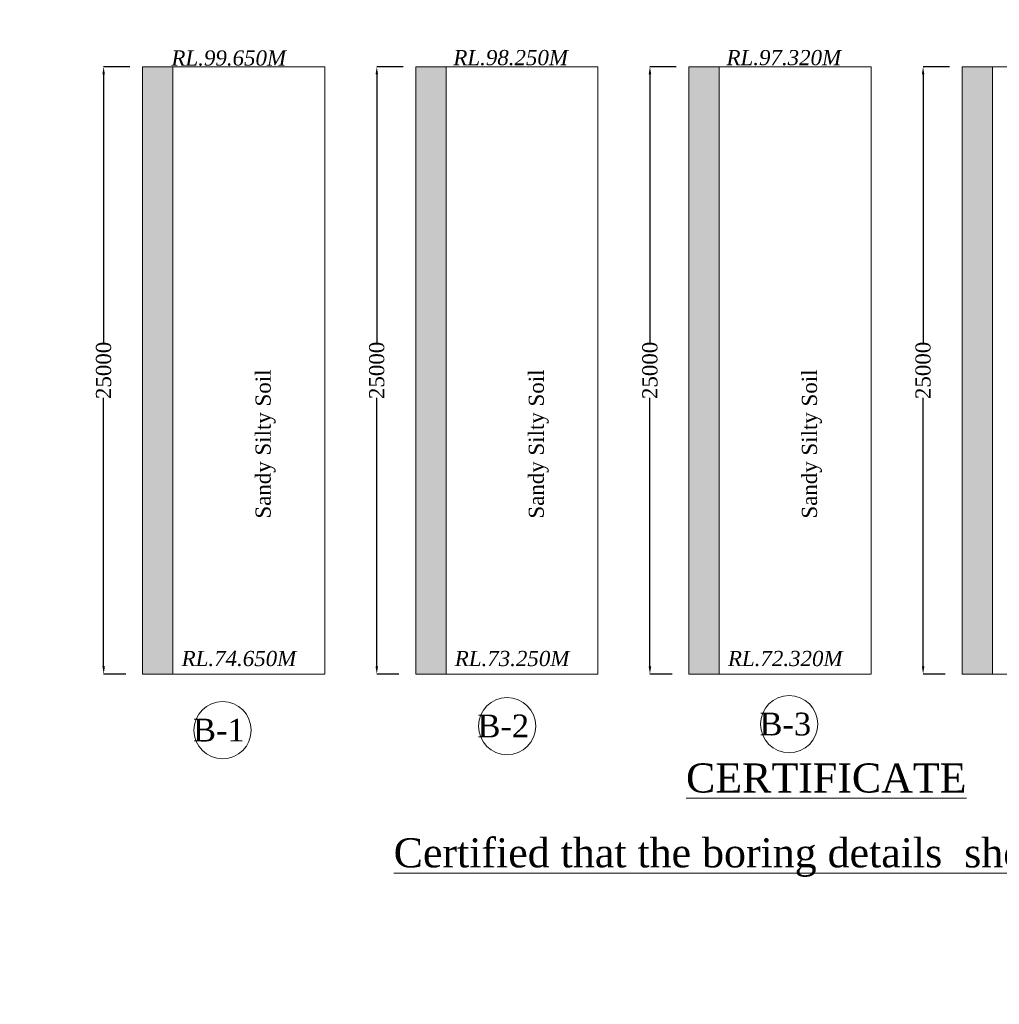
# Model space of a CAD drawing. Header units: millimetres. Extents: x -20950785 to 389010297, y -11535949 to 14056629.
# Tile 491 of 654: x 16162426 to 16226981, y -409116 to -344254. Entities that reach past the tile are written whole.
import ezdxf

# ---------------------------------------------------------------- set-up
doc = ezdxf.new("R2010")
doc.units = ezdxf.units.MM
doc.header["$LTSCALE"] = 60
doc.header["$MEASUREMENT"] = 0
doc.layers.add('TEXT', color=7, linetype='Continuous')
doc.styles.add('PDF Arial Bold', font='times.ttf')
doc.dimstyles.get("Standard").update_dxf_attribs({"dimtxt": 400, "dimasz": 215, "dimexe": 0.18, "dimexo": 0.0625, "dimgap": 0.09, "dimtad": 0, "dimtih": 1, "dimtoh": 1, "dimdec": 0, "dimzin": 4, "dimdsep": 46, "dimtxsty": 'Standard', "dimblk": 'OPEN90', "dimcen": 0, "dimadec": 0, "dimazin": 1, "dimtfac": 1, "dimtdec": 0, "dimtix": 1, "dimtofl": 0, "dimtmove": 0, "dimatfit": 3, "dimldrblk": 'OPEN30', "dimfxl": 1, "dimtolj": 1, "dimtzin": 0, "dimarcsym": 0})

# ---------------------------------------------------------------- blocks, each defined once
blk = doc.blocks.new('*D2419')
at = {"color": 0, "linetype": 'Continuous', "lineweight": -2, "ltscale": 2, "transparency": 16777216}
for p, q in [((16169693, -347357), (16167958, -347357)), ((16167959, -347857), (16167959, -365553)), ((16167959, -386857), (16167959, -369161)), ((16169415, -387357), (16167958, -387357))]:
    blk.add_line(p, q, dxfattribs=at)
at = {"color": 0, "linetype": 'Continuous', "lineweight": 9, "ltscale": 2, "transparency": 16777216}
for points in [[(16167875, -347857), (16168042, -347857), (16167959, -347357)], [(16167875, -386857), (16168042, -386857), (16167959, -387357)]]:
    blk.add_solid(points, dxfattribs=at)
at = {"layer": 'Defpoints', "color": 0, "linetype": 'Continuous', "lineweight": 9, "ltscale": 2, "transparency": 16777216}
for p in [(16169693, -347357), (16167959, -387357), (16169415, -387357)]:
    blk.add_point(p, dxfattribs=at)
at = {"color": 0, "linetype": 'Continuous', "lineweight": 9, "ltscale": 2, "transparency": 16777216, "insert": (16167959, -367357), "char_height": 1000, "attachment_point": 5, "rotation": 90, "style": 'PDF Arial Bold'}
blk.add_mtext('\\A1;25000', dxfattribs=at)
blk = doc.blocks.new('*D2420')
at = {"color": 0, "linetype": 'Continuous', "lineweight": -2, "ltscale": 2, "transparency": 16777216}
for p, q in [((16187693, -347357), (16185958, -347357)), ((16185959, -347857), (16185959, -365553)), ((16185959, -386857), (16185959, -369161)), ((16187415, -387357), (16185958, -387357))]:
    blk.add_line(p, q, dxfattribs=at)
at = {"color": 0, "linetype": 'Continuous', "lineweight": 9, "ltscale": 2, "transparency": 16777216}
for points in [[(16185875, -347857), (16186042, -347857), (16185959, -347357)], [(16185875, -386857), (16186042, -386857), (16185959, -387357)]]:
    blk.add_solid(points, dxfattribs=at)
at = {"layer": 'Defpoints', "color": 0, "linetype": 'Continuous', "lineweight": 9, "ltscale": 2, "transparency": 16777216}
for p in [(16187693, -347357), (16185959, -387357), (16187415, -387357)]:
    blk.add_point(p, dxfattribs=at)
at = {"color": 0, "linetype": 'Continuous', "lineweight": 9, "ltscale": 2, "transparency": 16777216, "insert": (16185959, -367357), "char_height": 1000, "attachment_point": 5, "rotation": 90, "style": 'PDF Arial Bold'}
blk.add_mtext('\\A1;25000', dxfattribs=at)
blk = doc.blocks.new('*D2421')
at = {"color": 0, "linetype": 'Continuous', "lineweight": -2, "ltscale": 2, "transparency": 16777216}
for p, q in [((16205693, -347357), (16203958, -347357)), ((16203959, -347857), (16203959, -365553)), ((16203959, -386857), (16203959, -369161)), ((16205415, -387357), (16203958, -387357))]:
    blk.add_line(p, q, dxfattribs=at)
at = {"color": 0, "linetype": 'Continuous', "lineweight": 9, "ltscale": 2, "transparency": 16777216}
for points in [[(16203875, -347857), (16204042, -347857), (16203959, -347357)], [(16203875, -386857), (16204042, -386857), (16203959, -387357)]]:
    blk.add_solid(points, dxfattribs=at)
at = {"layer": 'Defpoints', "color": 0, "linetype": 'Continuous', "lineweight": 9, "ltscale": 2, "transparency": 16777216}
for p in [(16205693, -347357), (16203959, -387357), (16205415, -387357)]:
    blk.add_point(p, dxfattribs=at)
at = {"color": 0, "linetype": 'Continuous', "lineweight": 9, "ltscale": 2, "transparency": 16777216, "insert": (16203959, -367357), "char_height": 1000, "attachment_point": 5, "rotation": 90, "style": 'PDF Arial Bold'}
blk.add_mtext('\\A1;25000', dxfattribs=at)
blk = doc.blocks.new('*D2422')
at = {"color": 0, "linetype": 'Continuous', "lineweight": -2, "ltscale": 2, "transparency": 16777216}
for p, q in [((16223693, -347357), (16221958, -347357)), ((16221959, -347857), (16221959, -365553)), ((16221959, -386857), (16221959, -369161)), ((16223415, -387357), (16221958, -387357))]:
    blk.add_line(p, q, dxfattribs=at)
at = {"color": 0, "linetype": 'Continuous', "lineweight": 9, "ltscale": 2, "transparency": 16777216}
for points in [[(16221875, -347857), (16222042, -347857), (16221959, -347357)], [(16221875, -386857), (16222042, -386857), (16221959, -387357)]]:
    blk.add_solid(points, dxfattribs=at)
at = {"layer": 'Defpoints', "color": 0, "linetype": 'Continuous', "lineweight": 9, "ltscale": 2, "transparency": 16777216}
for p in [(16223693, -347357), (16221959, -387357), (16223415, -387357)]:
    blk.add_point(p, dxfattribs=at)
at = {"color": 0, "linetype": 'Continuous', "lineweight": 9, "ltscale": 2, "transparency": 16777216, "insert": (16221959, -367357), "char_height": 1000, "attachment_point": 5, "rotation": 90, "style": 'PDF Arial Bold'}
blk.add_mtext('\\A1;25000', dxfattribs=at)

msp = doc.modelspace()

# ---------------------------------------------------------------- hatches: boundary and pattern name
at = {"linetype": 'Continuous', "lineweight": 9, "ltscale": 2}
h = msp.add_hatch(dxfattribs=at)
h.set_pattern_fill('AR-CONC', scale=100)
h.set_pattern_definition([(50, (694161, 1374670), (717.260183, -62.752135), [75, -825]), (355, (694161, 1374670), (-138.751334, 752.192134), [60, -660]), (100.4514445, (694220.8, 1374664.8), (578.508847, 689.43999), [63.740192, -701.142112]), (46.1842, (694161, 1374870), (1067.24133, -165.51928), [112.5, -1237.5]), (96.6356355, (694249.9, 1374856.2), (934.661946, 974.1186), [95.61034, -1051.71376]), (351.184164, (694161, 1374870), (934.661945, 974.1186), [90, -990]), (21, (694261, 1374820), (596.907052, -402.61889), [75, -825]), (326, (694261, 1374820), (243.315332, 725.150045), [60, -660]), (71.4514447, (694310.74, 1374786.45), (840.222377, 322.531153), [63.74019, -701.142112]), (37.5, (694161, 1374670), (12.1598553, 332.893854), [0, -652, 0, -670, 0, -662.5]), (7.5, (694161, 1374670), (263.0695374, 394.411712), [0, -382, 0, -637, 0, -252.5]), (327.5, (693938, 1374670), (533.822436, -22.5548717), [0, -250, 0, -780, 0, -1035]), (317.5, (693838, 1374670), (583.18617, 100.104982), [0, -325, 0, -518, 0, -735])])
h.paths.add_polyline_path([(16172526.5, -347357), (16170526.5, -347357), (16170526.5, -387357), (16172526.5, -387357)])
h = msp.add_hatch(dxfattribs=at)
h.set_pattern_fill('AR-CONC', scale=100)
h.set_pattern_definition([(50, (712161, 1374670), (717.260183, -62.752135), [75, -825]), (355, (712161, 1374670), (-138.751334, 752.192134), [60, -660]), (100.4514445, (712220.8, 1374664.8), (578.508847, 689.43999), [63.740192, -701.142112]), (46.1842, (712161, 1374870), (1067.24133, -165.51928), [112.5, -1237.5]), (96.6356355, (712249.9, 1374856.2), (934.661946, 974.1186), [95.61034, -1051.71376]), (351.184164, (712161, 1374870), (934.661945, 974.1186), [90, -990]), (21, (712261, 1374820), (596.907052, -402.61889), [75, -825]), (326, (712261, 1374820), (243.315332, 725.150045), [60, -660]), (71.4514447, (712310.74, 1374786.45), (840.222377, 322.531153), [63.74019, -701.142112]), (37.5, (712161, 1374670), (12.1598553, 332.893854), [0, -652, 0, -670, 0, -662.5]), (7.5, (712161, 1374670), (263.0695374, 394.411712), [0, -382, 0, -637, 0, -252.5]), (327.5, (711938, 1374670), (533.822436, -22.5548717), [0, -250, 0, -780, 0, -1035]), (317.5, (711838, 1374670), (583.18617, 100.104982), [0, -325, 0, -518, 0, -735])])
h.paths.add_polyline_path([(16190526.5, -347357), (16188526.5, -347357), (16188526.5, -387357), (16190526.5, -387357)])
h = msp.add_hatch(dxfattribs=at)
h.set_pattern_fill('AR-CONC', scale=100)
h.set_pattern_definition([(50, (730161, 1374670), (717.260183, -62.752135), [75, -825]), (355, (730161, 1374670), (-138.751334, 752.192134), [60, -660]), (100.4514445, (730220.8, 1374664.8), (578.508847, 689.43999), [63.740192, -701.142112]), (46.1842, (730161, 1374870), (1067.24133, -165.51928), [112.5, -1237.5]), (96.6356355, (730249.9, 1374856.2), (934.661946, 974.1186), [95.61034, -1051.71376]), (351.184164, (730161, 1374870), (934.661945, 974.1186), [90, -990]), (21, (730261, 1374820), (596.907052, -402.61889), [75, -825]), (326, (730261, 1374820), (243.315332, 725.150045), [60, -660]), (71.4514447, (730310.74, 1374786.45), (840.222377, 322.531153), [63.74019, -701.142112]), (37.5, (730161, 1374670), (12.1598553, 332.893854), [0, -652, 0, -670, 0, -662.5]), (7.5, (730161, 1374670), (263.0695374, 394.411712), [0, -382, 0, -637, 0, -252.5]), (327.5, (729938, 1374670), (533.822436, -22.5548717), [0, -250, 0, -780, 0, -1035]), (317.5, (729838, 1374670), (583.18617, 100.104982), [0, -325, 0, -518, 0, -735])])
h.paths.add_polyline_path([(16208526.5, -347357), (16206526.5, -347357), (16206526.5, -387357), (16208526.5, -387357)])
h = msp.add_hatch(dxfattribs=at)
h.set_pattern_fill('AR-CONC', scale=100)
h.set_pattern_definition([(50, (748161, 1374670), (717.260183, -62.752135), [75, -825]), (355, (748161, 1374670), (-138.751334, 752.192134), [60, -660]), (100.4514445, (748220.8, 1374664.8), (578.508847, 689.43999), [63.740192, -701.142112]), (46.1842, (748161, 1374870), (1067.24133, -165.51928), [112.5, -1237.5]), (96.6356355, (748249.9, 1374856.2), (934.661946, 974.1186), [95.61034, -1051.71376]), (351.184164, (748161, 1374870), (934.661945, 974.1186), [90, -990]), (21, (748261, 1374820), (596.907052, -402.61889), [75, -825]), (326, (748261, 1374820), (243.315332, 725.150045), [60, -660]), (71.4514447, (748310.74, 1374786.45), (840.222377, 322.531153), [63.74019, -701.142112]), (37.5, (748161, 1374670), (12.1598553, 332.893854), [0, -652, 0, -670, 0, -662.5]), (7.5, (748161, 1374670), (263.0695374, 394.411712), [0, -382, 0, -637, 0, -252.5]), (327.5, (747938, 1374670), (533.822436, -22.5548717), [0, -250, 0, -780, 0, -1035]), (317.5, (747838, 1374670), (583.18617, 100.104982), [0, -325, 0, -518, 0, -735])])
h.paths.add_polyline_path([(16226526.5, -347357), (16224526.5, -347357), (16224526.5, -387357), (16226526.5, -387357)])

# ---------------------------------------------------------------- linework, layer by layer
at = {"color": 7, "linetype": 'Continuous', "lineweight": 9, "ltscale": 2}
for p, q in [((16170526.5, -347357), (16182526.5, -347357)), ((16170526.5, -347357), (16170526.5, -387357)), ((16182526.5, -347357), (16170526.5, -347357)), ((16172526.5, -347357), (16172526.5, -387357)), ((16182526.5, -347357), (16182526.5, -387357)), ((16188526.5, -347357), (16200526.5, -347357)), ((16200526.5, -347357), (16188526.5, -347357)), ((16188526.5, -347357), (16188526.5, -387357)), ((16190526.5, -347357), (16190526.5, -387357)), ((16200526.5, -347357), (16200526.5, -387357)), ((16206526.5, -347357), (16218526.5, -347357)), ((16218526.5, -347357), (16206526.5, -347357)), ((16206526.5, -347357), (16206526.5, -387357)), ((16208526.5, -347357), (16208526.5, -387357)), ((16218526.5, -347357), (16218526.5, -387357)), ((16224526.5, -347357), (16236526.5, -347357)), ((16236526.5, -347357), (16224526.5, -347357)), ((16224526.5, -347357), (16224526.5, -387357)), ((16226526.5, -347357), (16226526.5, -387357)), ((16182526.5, -387357), (16170526.5, -387357)), ((16200526.5, -387357), (16188526.5, -387357)), ((16218526.5, -387357), (16206526.5, -387357)), ((16236526.5, -387357), (16224526.5, -387357))]:
    msp.add_line(p, q, dxfattribs=at)
for centre, radius in [((16160900.55, -355869.55), 347474.95), ((16194544.67, -390789.25), 1886.25), ((16213131.17, -390662.25), 1886.25), ((16175798.67, -391060.75), 1886.25)]:
    msp.add_circle(centre, radius, dxfattribs=at)

# ---------------------------------------------------------------- texts
at = {"color": 7, "linetype": 'Continuous', "lineweight": 9, "ltscale": 2, "char_height": 1000, "width": 5796.7256, "attachment_point": 3, "style": 'PDF Arial Bold'}
for s, insert in [('{\\fTimes New Roman|b0|i1|c0|p18;RL.99.650M}', (16179979.5, -346277)), ('{\\fTimes New Roman|b0|i1|c0|p18;RL.98.250M}', (16198557.29, -346251.89)), ('{\\fTimes New Roman|b0|i1|c0|p18;RL.97.320M}', (16216557.29, -346251.89)), ('{\\fTimes New Roman|b0|i1|c0|p18;RL.74.650M}', (16180650.62, -385835.92)), ('\\pt5000;{\\fTimes New Roman|b0|i1|c0|p18;RL.73.250M}', (16198650.62, -385835.92)), ('{\\fTimes New Roman|b0|i1|c0|p18;RL.72.320M}', (16216650.62, -385835.92))]:
    msp.add_mtext(s, dxfattribs=dict(at, insert=insert))
at = {"color": 7, "linetype": 'Continuous', "lineweight": 9, "ltscale": 2, "char_height": 900, "attachment_point": 1, "style": 'PDF Arial Bold'}
for insert in [(14741572.99, -350659.03), (14758381.99, -356087.66), (14790512.99, -355759.16), (14775000.99, -359803.66)]:
    msp.add_mtext_dynamic_manual_height_columns('\\pi1677.72757,t6177.72757;CR- 50 %', width=8577.0125, gutter_width=1, heights=[936.34], dxfattribs=dict(at, insert=insert))
at = {"linetype": 'Continuous', "lineweight": 9, "attachment_point": 1}
for s, insert, char_height, width in [('\\pi5418.09167,t45718.09167;{\\fTimes New Roman|b0|i0|c0|p18;\\L ELEVATION OF \\P\\pi2504.57329,t42804.57329;ABUTMENT ELEMENT \\P\\pi7381.21352,t47681.21352;DIRECTION}', (14648301.79, -365064.49), 1300, 25045.2677), ('\\pi7448.80773;{\\fTimes New Roman|b0|i0|c0|p18;\\LCertified that the boring details  shown are correct.}', (14742296.26, -375947.99), 1915.15152, 72153.3279), ('\\pi5418.09167,t45718.09167;{\\fTimes New Roman|b0|i0|c0|p18;\\L ELEVATION OF \\P\\pi2504.57329,t42804.57329;ABUTMENT ELEMENT \\P\\pi7381.21352,t47681.21352;DIRECTION}', (16064187.57, -388923.96), 1300, 25045.2677), ('\\pi7448.80773;{\\fTimes New Roman|b0|i0|c0|p18;\\LCertified that the boring details  shown are correct.}', (16179622.17, -398178.72), 1915.15152, 72153.3279)]:
    msp.add_mtext(s, dxfattribs=dict(at, insert=insert, char_height=char_height, width=width))
at = {"color": 7, "linetype": 'Continuous', "lineweight": 9, "ltscale": 2, "char_height": 1000, "attachment_point": 1, "rotation": 90, "style": 'PDF Arial Bold'}
for insert in [(16177966.52, -377119.29), (16195966.52, -377119.29), (16213966.52, -377119.29)]:
    msp.add_mtext_dynamic_manual_height_columns('\\pt5000;Sandy Silty Soil', width=10318.2363, gutter_width=1, heights=[0], dxfattribs=dict(at, insert=insert))
at = {"color": 7, "linetype": 'Continuous', "lineweight": 9, "ltscale": 2, "char_height": 1500, "attachment_point": 3, "style": 'PDF Arial Bold'}
for s, insert in [('B-1', (16177247.75, -390301.2)), ('B-2', (16195993.75, -390029.7)), ('B-3', (16214580.25, -389902.7))]:
    msp.add_mtext(s, dxfattribs=dict(at, insert=insert))
at = {"linetype": 'Continuous', "lineweight": 9, "insert": (16206337.41, -393248.05), "char_height": 1915.1515, "attachment_point": 1}
msp.add_mtext('{\\fTimes New Roman|b0|i0|c0|p18;\\LCERTIFICATE}', dxfattribs=at)
at = {"layer": 'TEXT', "linetype": 'Continuous', "lineweight": 9, "char_height": 1300, "attachment_point": 1}
for s, insert, width in [('\\pi2427.77062;{\\fTimes New Roman|b0|i0|c0|p18;\\LELEVATION OF PIER \\P\\pi3593.74034;ALONG CURRENT \\P\\pi6498.82325;DIRECTION  }', (14680533.09, -379063.5), 23280.4872), ('\\pi1974.11068;{\\fTimes New Roman|b0|i0|c0|p18;\\LELEVATION OF PIER \\P\\pi3681.82517;ALONG TRAFFIC  \\P\\pi6045.16331;DIRECTION  }', (14701175.54, -379516.22), 22373.1673), ('\\pi2427.77062;{\\fTimes New Roman|b0|i0|c0|p18;\\LELEVATION OF PIER \\P\\pi3593.74034;ALONG CURRENT \\P\\pi6498.82325;DIRECTION  }', (16099926.42, -380115.05), 23280.4872), ('\\pi1974.11068;{\\fTimes New Roman|b0|i0|c0|p18;\\LELEVATION OF PIER \\P\\pi3681.82517;ALONG TRAFFIC  \\P\\pi6045.16331;DIRECTION  }', (16120568.86, -380567.77), 22373.1673)]:
    msp.add_mtext(s, dxfattribs=dict(at, insert=insert, width=width))

# ---------------------------------------------------------------- dimensions: what is measured, and where the dimension line sits
at = {"color": 7, "linetype": 'Continuous', "lineweight": 9, "ltscale": 2}
for base, p1, p2, picture, middle in [((16167958.5, -387357), (16169692.6, -347357), (16169414.69, -387357), '*D2419', (16167958.5, -367357)), ((16185958.5, -387357), (16187692.6, -347357), (16187414.69, -387357), '*D2420', (16185958.5, -367357)), ((16203958.5, -387357), (16205692.6, -347357), (16205414.69, -387357), '*D2421', (16203958.5, -367357)), ((16221958.5, -387357), (16223692.6, -347357), (16223414.69, -387357), '*D2422', (16221958.5, -367357))]:
    dim = msp.add_linear_dim(base=base, p1=p1, p2=p2, angle=90, text='25000', dimstyle='Standard', override={"dimtxt": 1000, "dimasz": 500, "dimtxsty": 'PDF Arial Bold', "dimfxl": 300}, dxfattribs=at)
    dim.commit()
    dim.dimension.update_dxf_attribs({"geometry": picture, "text_midpoint": middle, "text_rotation": 90})

doc.saveas('drawing.dxf')
